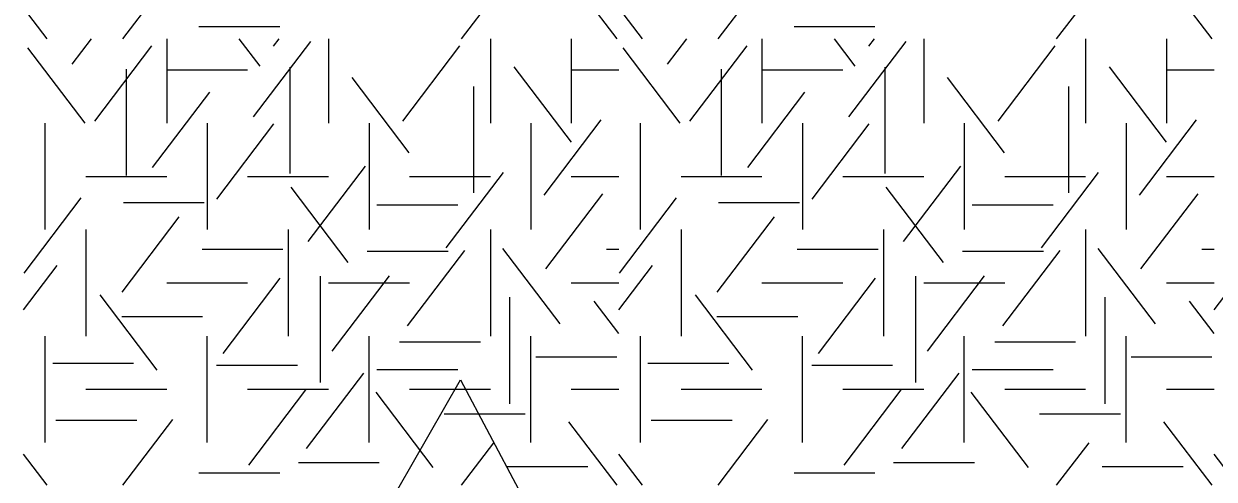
# Model space of a CAD drawing. Extents: x 419101 to 420177, y 4451541 to 4452254.
# Drawn here: x 419893.66 to 419913.42, y 4451662.71 to 4451670.27 of the extents above; entities that cross this region are included whole.
import ezdxf

# ---------------------------------------------------------------- set-up
doc = ezdxf.new("R2010")
doc.units = 0
doc.layers.add('3_HALİHAZIR', color=7, linetype='Continuous')
doc.layers.add('Level 41', color=7, linetype='Continuous')

msp = doc.modelspace()

# ---------------------------------------------------------------- linework, layer by layer
at = {"layer": '3_HALİHAZIR'}
for p, q in [((419899.869, 4451662.547), (419900.909, 4451664.357)), ((419900.909, 4451664.357), (419901.869, 4451662.547))]:
    msp.add_line(p, q, dxfattribs=at)
for points in [[(419863.518, 4451653.286), (419875.281, 4451661.721), (419884.647, 4451667.369), (419900.486, 4451675.908), (419910.541, 4451690.508), (419912.665, 4451698.792)], [(419903.245, 4451652.867), (419908.888, 4451656.212), (419913.846, 4451662.961), (419919.769, 4451672.327), (419922.386, 4451685.274), (419924.026, 4451697.625)]]:
    msp.add_spline(points, degree=3, dxfattribs=at)
at = {"layer": 'Level 41'}
for p, q in [((419895.303, 4451670.018), (419896.132, 4451671.109)), ((419903.506, 4451670.018), (419902.704, 4451671.074)), ((419905.182, 4451670.018), (419906.011, 4451671.109)), ((419913.385, 4451670.018), (419912.583, 4451671.074)), ((419900.923, 4451670.018), (419901.46, 4451670.724)), ((419910.802, 4451670.018), (419911.339, 4451670.724)), ((419894.05, 4451670.018), (419893.656, 4451670.536)), ((419903.929, 4451670.018), (419903.535, 4451670.536)), ((419896.565, 4451670.224), (419897.908, 4451670.224)), ((419906.444, 4451670.224), (419907.787, 4451670.224)), ((419894.466, 4451669.601), (419894.783, 4451670.018)), ((419896.032, 4451670.018), (419896.032, 4451668.62)), ((419897.581, 4451669.566), (419897.237, 4451670.018)), ((419897.807, 4451669.898), (419897.898, 4451670.018)), ((419898.718, 4451670.018), (419898.718, 4451668.62)), ((419901.404, 4451670.018), (419901.404, 4451668.62)), ((419902.747, 4451670.018), (419902.747, 4451668.62)), ((419902.747, 4451670.018), (419902.747, 4451668.62)), ((419904.345, 4451669.601), (419904.662, 4451670.018)), ((419905.911, 4451670.018), (419905.911, 4451668.62)), ((419907.46, 4451669.566), (419907.116, 4451670.018)), ((419907.686, 4451669.898), (419907.777, 4451670.018)), ((419908.597, 4451670.018), (419908.597, 4451668.62)), ((419911.283, 4451670.018), (419911.283, 4451668.62)), ((419912.626, 4451670.018), (419912.626, 4451668.62)), ((419912.626, 4451670.018), (419912.626, 4451668.62)), ((419894.677, 4451668.62), (419893.728, 4451669.87)), ((419894.837, 4451668.655), (419895.786, 4451669.905)), ((419897.474, 4451668.724), (419898.424, 4451669.974)), ((419899.951, 4451668.655), (419900.9, 4451669.905)), ((419904.556, 4451668.62), (419903.607, 4451669.87)), ((419904.716, 4451668.655), (419905.665, 4451669.905)), ((419907.353, 4451668.724), (419908.303, 4451669.974)), ((419909.83, 4451668.655), (419910.779, 4451669.905)), ((419895.357, 4451669.516), (419895.357, 4451667.749)), ((419896.032, 4451669.504), (419897.375, 4451669.504)), ((419898.074, 4451669.551), (419898.074, 4451667.784)), ((419902.748, 4451668.304), (419901.799, 4451669.553)), ((419902.747, 4451669.504), (419903.535, 4451669.504)), ((419905.236, 4451669.516), (419905.236, 4451667.749)), ((419905.911, 4451669.504), (419907.254, 4451669.504)), ((419907.953, 4451669.551), (419907.953, 4451667.784)), ((419912.627, 4451668.304), (419911.678, 4451669.553)), ((419912.626, 4451669.504), (419913.414, 4451669.504)), ((419900.058, 4451668.129), (419899.109, 4451669.378)), ((419901.122, 4451669.23), (419901.122, 4451667.463)), ((419909.937, 4451668.129), (419908.988, 4451669.378)), ((419911.001, 4451669.23), (419911.001, 4451667.463)), ((419895.797, 4451667.883), (419896.746, 4451669.133)), ((419905.676, 4451667.883), (419906.625, 4451669.133)), ((419894.018, 4451666.853), (419894.018, 4451668.62)), ((419896.704, 4451668.62), (419896.704, 4451666.853)), ((419899.39, 4451668.62), (419899.39, 4451666.853)), ((419902.076, 4451668.62), (419902.076, 4451666.853)), ((419902.076, 4451668.62), (419902.076, 4451666.853)), ((419902.296, 4451667.427), (419903.245, 4451668.677)), ((419903.897, 4451666.853), (419903.897, 4451668.62)), ((419906.583, 4451668.62), (419906.583, 4451666.853)), ((419909.269, 4451668.62), (419909.269, 4451666.853)), ((419911.955, 4451668.62), (419911.955, 4451666.853)), ((419911.955, 4451668.62), (419911.955, 4451666.853)), ((419912.175, 4451667.427), (419913.124, 4451668.677)), ((419896.863, 4451667.358), (419897.812, 4451668.608)), ((419906.742, 4451667.358), (419907.691, 4451668.608)), ((419898.38, 4451666.657), (419899.331, 4451667.906)), ((419908.259, 4451666.657), (419909.21, 4451667.906)), ((419894.689, 4451667.736), (419896.032, 4451667.736)), ((419897.375, 4451667.736), (419898.718, 4451667.736)), ((419900.061, 4451667.736), (419901.404, 4451667.736)), ((419900.671, 4451666.552), (419901.62, 4451667.802)), ((419902.747, 4451667.736), (419903.535, 4451667.736)), ((419904.568, 4451667.736), (419905.911, 4451667.736)), ((419907.254, 4451667.736), (419908.597, 4451667.736)), ((419909.94, 4451667.736), (419911.283, 4451667.736)), ((419910.55, 4451666.552), (419911.499, 4451667.802)), ((419912.626, 4451667.736), (419913.414, 4451667.736)), ((419899.046, 4451666.307), (419898.096, 4451667.556)), ((419902.322, 4451666.201), (419903.272, 4451667.45)), ((419908.925, 4451666.307), (419907.975, 4451667.556)), ((419912.201, 4451666.201), (419913.151, 4451667.45)), ((419893.666, 4451666.132), (419894.615, 4451667.381)), ((419895.313, 4451667.302), (419896.656, 4451667.302)), ((419899.521, 4451667.266), (419900.864, 4451667.266)), ((419903.545, 4451666.132), (419904.494, 4451667.381)), ((419905.192, 4451667.302), (419906.535, 4451667.302)), ((419909.4, 4451667.266), (419910.743, 4451667.266)), ((419895.291, 4451665.815), (419896.24, 4451667.065)), ((419905.17, 4451665.815), (419906.119, 4451667.065)), ((419894.689, 4451666.853), (419894.689, 4451665.086)), ((419898.047, 4451666.853), (419898.047, 4451665.086)), ((419901.404, 4451666.853), (419901.404, 4451665.086)), ((419904.568, 4451666.853), (419904.568, 4451665.086)), ((419907.926, 4451666.853), (419907.926, 4451665.086)), ((419911.283, 4451666.853), (419911.283, 4451665.086)), ((419896.619, 4451666.529), (419897.962, 4451666.529)), ((419899.361, 4451666.496), (419900.704, 4451666.496)), ((419900.031, 4451665.255), (419900.981, 4451666.505)), ((419902.561, 4451665.289), (419901.612, 4451666.538)), ((419903.331, 4451666.529), (419903.535, 4451666.529)), ((419906.498, 4451666.529), (419907.841, 4451666.529)), ((419909.24, 4451666.496), (419910.583, 4451666.496)), ((419909.91, 4451665.255), (419910.86, 4451666.505)), ((419912.44, 4451665.289), (419911.491, 4451666.538)), ((419913.21, 4451666.529), (419913.414, 4451666.529)), ((419893.656, 4451665.523), (419894.215, 4451666.259)), ((419903.535, 4451665.523), (419904.094, 4451666.259)), ((419913.414, 4451665.523), (419913.973, 4451666.259)), ((419896.968, 4451664.799), (419897.918, 4451666.049)), ((419898.579, 4451666.081), (419898.579, 4451664.313)), ((419898.779, 4451664.835), (419899.728, 4451666.084)), ((419906.847, 4451664.799), (419907.797, 4451666.049)), ((419908.458, 4451666.081), (419908.458, 4451664.313)), ((419908.658, 4451664.835), (419909.607, 4451666.084)), ((419896.032, 4451665.969), (419897.375, 4451665.969)), ((419898.718, 4451665.969), (419900.061, 4451665.969)), ((419902.747, 4451665.969), (419903.535, 4451665.969)), ((419905.911, 4451665.969), (419907.254, 4451665.969)), ((419908.597, 4451665.969), (419909.94, 4451665.969)), ((419912.626, 4451665.969), (419913.414, 4451665.969)), ((419895.876, 4451664.518), (419894.927, 4451665.768)), ((419901.722, 4451665.731), (419901.722, 4451663.963)), ((419903.535, 4451665.129), (419903.129, 4451665.663)), ((419905.755, 4451664.518), (419904.806, 4451665.768)), ((419911.601, 4451665.731), (419911.601, 4451663.963)), ((419913.414, 4451665.129), (419913.008, 4451665.663)), ((419895.286, 4451665.409), (419896.629, 4451665.409)), ((419905.165, 4451665.409), (419906.508, 4451665.409)), ((419894.018, 4451663.318), (419894.018, 4451665.086)), ((419896.704, 4451663.318), (419896.704, 4451665.086)), ((419899.39, 4451663.318), (419899.39, 4451665.086)), ((419902.076, 4451663.318), (419902.076, 4451665.086)), ((419903.897, 4451663.318), (419903.897, 4451665.086)), ((419906.583, 4451663.318), (419906.583, 4451665.086)), ((419909.269, 4451663.318), (419909.269, 4451665.086)), ((419911.955, 4451663.318), (419911.955, 4451665.086)), ((419899.895, 4451664.988), (419901.238, 4451664.988)), ((419909.774, 4451664.988), (419911.117, 4451664.988)), ((419902.158, 4451664.743), (419903.501, 4451664.743)), ((419912.037, 4451664.743), (419913.38, 4451664.743)), ((419894.141, 4451664.637), (419895.484, 4451664.637)), ((419896.858, 4451664.603), (419898.201, 4451664.603)), ((419898.354, 4451663.221), (419899.303, 4451664.471)), ((419899.521, 4451664.532), (419900.864, 4451664.532)), ((419904.02, 4451664.637), (419905.363, 4451664.637)), ((419906.737, 4451664.603), (419908.08, 4451664.603)), ((419908.233, 4451663.221), (419909.182, 4451664.471)), ((419909.4, 4451664.532), (419910.743, 4451664.532)), ((419894.689, 4451664.202), (419896.032, 4451664.202)), ((419897.375, 4451664.202), (419898.718, 4451664.202)), ((419897.394, 4451662.942), (419898.343, 4451664.191)), ((419900.457, 4451662.907), (419899.507, 4451664.156)), ((419900.061, 4451664.202), (419901.404, 4451664.202)), ((419902.747, 4451664.202), (419903.535, 4451664.202)), ((419904.568, 4451664.202), (419905.911, 4451664.202)), ((419907.254, 4451664.202), (419908.597, 4451664.202)), ((419907.273, 4451662.942), (419908.222, 4451664.191)), ((419910.336, 4451662.907), (419909.386, 4451664.156)), ((419909.94, 4451664.202), (419911.283, 4451664.202)), ((419912.626, 4451664.202), (419913.414, 4451664.202)), ((419894.195, 4451663.691), (419895.537, 4451663.691)), ((419895.303, 4451662.609), (419896.132, 4451663.7)), ((419900.64, 4451663.795), (419901.983, 4451663.795)), ((419904.074, 4451663.691), (419905.416, 4451663.691)), ((419905.182, 4451662.609), (419906.011, 4451663.7)), ((419910.519, 4451663.795), (419911.862, 4451663.795)), ((419903.506, 4451662.609), (419902.704, 4451663.665)), ((419913.385, 4451662.609), (419912.583, 4451663.665)), ((419900.923, 4451662.609), (419901.46, 4451663.315)), ((419910.802, 4451662.609), (419911.339, 4451663.315)), ((419894.05, 4451662.609), (419893.656, 4451663.127)), ((419903.929, 4451662.609), (419903.535, 4451663.127)), ((419913.808, 4451662.609), (419913.414, 4451663.127)), ((419898.217, 4451662.99), (419899.56, 4451662.99)), ((419901.679, 4451662.921), (419903.022, 4451662.921)), ((419908.096, 4451662.99), (419909.439, 4451662.99)), ((419911.558, 4451662.921), (419912.901, 4451662.921)), ((419896.565, 4451662.815), (419897.908, 4451662.815)), ((419906.444, 4451662.815), (419907.787, 4451662.815))]:
    msp.add_line(p, q, dxfattribs=at)

doc.saveas('drawing.dxf')
